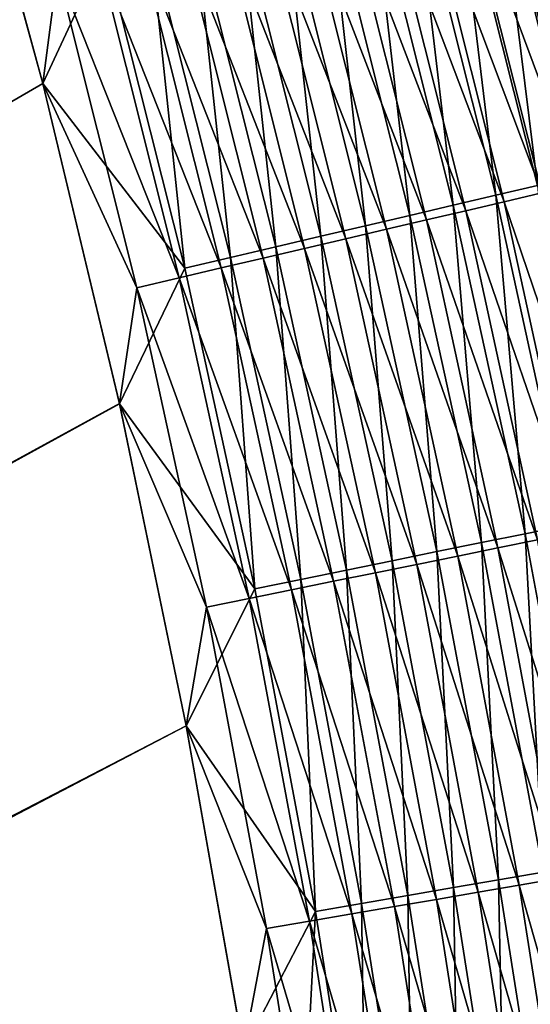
# Model space of a CAD drawing. Header units: metres. Extents: x 0 to 1400, y -1400 to 0.
# Tile 271 of 346: x 1220 to 1239, y -446 to -409. Entities that reach past the tile are written whole.
import ezdxf

# ---------------------------------------------------------------- set-up
doc = ezdxf.new("R2010")
doc.units = ezdxf.units.M

msp = doc.modelspace()

# ---------------------------------------------------------------- linework, layer by layer
at = {"layer": 'None'}
for points in [[(1220.56311, -411.457306, -500.477753), (1217.352539, -399.679108, -500.477753), (759.270203, -676.616821, -500.477753)], [(762.366577, -676.864197, -503.477753), (1217.35083, -399.679199, -503.477753), (1220.562744, -411.458832, -503.477753)], [(1220.562744, -411.458832, -503.477753), (1217.35083, -399.679199, -503.477753), (1222.862549, -406.516388, -503.315948)], [(1220.56311, -411.457306, -500.477753), (1221.109619, -407.28186, -500.44104), (1217.352539, -399.679108, -500.477753)], [(1240.411377, -414.880615, -498.689392), (1237.340332, -402.641876, -498.686707), (1238.80127, -402.250916, -497.798798)], [(1238.900757, -415.235504, -499.506439), (1235.841064, -403.043121, -499.504211), (1237.340332, -402.641876, -498.686707)], [(1238.900757, -415.235504, -499.506439), (1237.340332, -402.641876, -498.686707), (1240.411377, -414.880615, -498.689392)], [(1241.731689, -414.886963, -494.372833), (1238.657104, -402.595764, -494.369324), (1237.348999, -402.945099, -495.250061)], [(1237.35437, -415.598755, -500.251099), (1234.306396, -403.453827, -500.249329), (1235.841064, -403.043121, -499.504211)], [(1237.35437, -415.598755, -500.251099), (1235.841064, -403.043121, -499.504211), (1238.900757, -415.235504, -499.506439)], [(1240.413574, -415.195862, -495.253052), (1237.348999, -402.945099, -495.250061), (1236.002808, -403.304596, -496.06781)], [(1241.731689, -414.886963, -494.372833), (1237.348999, -402.945099, -495.250061), (1240.413574, -415.195862, -495.253052)], [(1235.775269, -415.969696, -500.921356), (1232.739136, -403.87326, -500.919983), (1234.306396, -403.453827, -500.249329)], [(1235.775269, -415.969696, -500.921356), (1234.306396, -403.453827, -500.249329), (1237.35437, -415.598755, -500.251099)], [(1239.057251, -415.513702, -496.070313), (1236.002808, -403.304596, -496.06781), (1234.621338, -403.673523, -496.820679)], [(1240.413574, -415.195862, -495.253052), (1236.002808, -403.304596, -496.06781), (1239.057251, -415.513702, -496.070313)], [(1234.166626, -416.347595, -501.515411), (1231.142456, -404.300537, -501.514404), (1232.739136, -403.87326, -500.919983)], [(1234.166626, -416.347595, -501.515411), (1232.739136, -403.87326, -500.919983), (1235.775269, -415.969696, -500.921356)], [(1237.665283, -415.839905, -496.822754), (1234.621338, -403.673523, -496.820679), (1233.207153, -404.051178, -497.506805)], [(1239.057251, -415.513702, -496.070313), (1234.621338, -403.673523, -496.820679), (1237.665283, -415.839905, -496.822754)], [(1236.240356, -416.173798, -497.508484), (1233.207153, -404.051178, -497.506805), (1231.763062, -404.436829, -498.124359)], [(1237.665283, -415.839905, -496.822754), (1233.207153, -404.051178, -497.506805), (1236.240356, -416.173798, -497.508484)], [(1232.532227, -416.731506, -502.03241), (1229.520386, -404.734619, -502.031677), (1231.142456, -404.300537, -501.514404)], [(1234.7854, -416.514801, -498.125671), (1231.763062, -404.436829, -498.124359), (1230.29187, -404.829712, -498.671661)], [(1232.532227, -416.731506, -502.03241), (1231.142456, -404.300537, -501.514404), (1234.166626, -416.347595, -501.515411)], [(1236.240356, -416.173798, -497.508484), (1231.763062, -404.436829, -498.124359), (1234.7854, -416.514801, -498.125671)], [(1229.520386, -404.734619, -502.031677), (1230.876587, -417.120422, -502.471619), (1227.877197, -405.174377, -502.471161)], [(1228.797363, -405.228851, -499.147858), (1233.303101, -416.862152, -498.672638), (1230.29187, -404.829712, -498.671661)], [(1230.876587, -417.120422, -502.471619), (1229.520386, -404.734619, -502.031677), (1232.532227, -416.731506, -502.03241)], [(1230.29187, -404.829712, -498.671661), (1233.303101, -416.862152, -498.672638), (1234.7854, -416.514801, -498.125671)], [(1229.203857, -417.513336, -502.832428), (1226.217041, -405.618683, -502.832123), (1227.877197, -405.174377, -502.471161)], [(1231.797241, -417.215027, -499.14856), (1228.797363, -405.228851, -499.147858), (1227.283203, -405.633179, -499.552368)], [(1227.877197, -405.174377, -502.471161), (1230.876587, -417.120422, -502.471619), (1229.203857, -417.513336, -502.832428)], [(1233.303101, -416.862152, -498.672638), (1228.797363, -405.228851, -499.147858), (1231.797241, -417.215027, -499.14856)], [(1226.217041, -405.618683, -502.832123), (1227.518311, -417.909302, -503.114105), (1224.544067, -406.066406, -503.113953)], [(1230.271729, -417.57251, -499.552856), (1227.283203, -405.633179, -499.552368), (1225.75354, -406.041687, -499.884583)], [(1227.518311, -417.909302, -503.114105), (1226.217041, -405.618683, -502.832123), (1229.203857, -417.513336, -502.832428)], [(1231.797241, -417.215027, -499.14856), (1227.283203, -405.633179, -499.552368), (1230.271729, -417.57251, -499.552856)], [(1224.544067, -406.066406, -503.113953), (1225.824219, -418.307281, -503.31601), (1222.862549, -406.516388, -503.315948)], [(1228.730469, -417.933685, -499.884857), (1225.75354, -406.041687, -499.884583), (1224.212158, -406.453308, -500.143829)], [(1224.544067, -406.066406, -503.113953), (1227.518311, -417.909302, -503.114105), (1225.824219, -418.307281, -503.31601)], [(1230.271729, -417.57251, -499.552856), (1225.75354, -406.041687, -499.884583), (1228.730469, -417.933685, -499.884857)], [(1227.17749, -418.297638, -500.143951), (1224.212158, -406.453308, -500.143829), (1222.662842, -406.867065, -500.329529)], [(1227.17749, -418.297638, -500.143951), (1228.730469, -417.933685, -499.884857), (1224.212158, -406.453308, -500.143829)], [(1225.824219, -418.307281, -503.31601), (1220.562744, -411.458832, -503.477753), (1222.862549, -406.516388, -503.315948)], [(1222.662842, -406.867065, -500.329529), (1221.109619, -407.28186, -500.44104), (1225.616577, -418.663422, -500.329559)], [(1225.616577, -418.663422, -500.329559), (1227.17749, -418.297638, -500.143951), (1222.662842, -406.867065, -500.329529)], [(1224.051636, -419.030151, -500.44104), (1221.109619, -407.28186, -500.44104), (1220.56311, -411.457306, -500.477753)], [(1221.109619, -407.28186, -500.44104), (1224.051636, -419.030151, -500.44104), (1225.616577, -418.663422, -500.329559)], [(759.270203, -676.616821, -500.477753), (1223.404785, -423.330414, -500.477753), (1220.56311, -411.457306, -500.477753)], [(1220.562744, -411.458832, -503.477753), (1223.40564, -423.332764, -503.477753), (762.366577, -676.864197, -503.477753)], [(1223.40564, -423.332764, -503.477753), (1220.562744, -411.458832, -503.477753), (1225.824219, -418.307281, -503.31601)], [(1223.404785, -423.330414, -500.477753), (1224.051636, -419.030151, -500.44104), (1220.56311, -411.457306, -500.477753)], [(1240.029907, -427.833282, -500.252777), (1237.35437, -415.598755, -500.251099), (1238.900757, -415.235504, -499.506439)], [(1241.736694, -427.810059, -496.072693), (1239.057251, -415.513702, -496.070313), (1237.665283, -415.839905, -496.822754)], [(1238.440552, -428.156586, -500.922668), (1235.775269, -415.969696, -500.921356), (1237.35437, -415.598755, -500.251099)], [(1240.335693, -428.094269, -496.824707), (1237.665283, -415.839905, -496.822754), (1236.240356, -416.173798, -497.508484)], [(1238.440552, -428.156586, -500.922668), (1237.35437, -415.598755, -500.251099), (1240.029907, -427.833282, -500.252777)], [(1241.736694, -427.810059, -496.072693), (1237.665283, -415.839905, -496.822754), (1240.335693, -428.094269, -496.824707)], [(1236.821411, -428.485962, -501.516418), (1234.166626, -416.347595, -501.515411), (1235.775269, -415.969696, -500.921356)], [(1238.901611, -428.385162, -497.51004), (1236.240356, -416.173798, -497.508484), (1234.7854, -416.514801, -498.125671)], [(1236.821411, -428.485962, -501.516418), (1235.775269, -415.969696, -500.921356), (1238.440552, -428.156586, -500.922668)], [(1240.335693, -428.094269, -496.824707), (1236.240356, -416.173798, -497.508484), (1238.901611, -428.385162, -497.51004)], [(1235.176636, -428.820557, -502.033112), (1232.532227, -416.731506, -502.03241), (1234.166626, -416.347595, -501.515411)], [(1233.303101, -416.862152, -498.672638), (1237.437134, -428.682251, -498.126892), (1234.7854, -416.514801, -498.125671)], [(1235.176636, -428.820557, -502.033112), (1234.166626, -416.347595, -501.515411), (1236.821411, -428.485962, -501.516418)], [(1234.7854, -416.514801, -498.125671), (1237.437134, -428.682251, -498.126892), (1238.901611, -428.385162, -497.51004)], [(1233.510254, -429.159546, -502.472107), (1230.876587, -417.120422, -502.471619), (1232.532227, -416.731506, -502.03241)], [(1235.945313, -428.984894, -498.673553), (1233.303101, -416.862152, -498.672638), (1231.797241, -417.215027, -499.14856)], [(1233.510254, -429.159546, -502.472107), (1232.532227, -416.731506, -502.03241), (1235.176636, -428.820557, -502.033112)], [(1237.437134, -428.682251, -498.126892), (1233.303101, -416.862152, -498.672638), (1235.945313, -428.984894, -498.673553)], [(1230.876587, -417.120422, -502.471619), (1231.826782, -429.502014, -502.832703), (1229.203857, -417.513336, -502.832428)], [(1234.429688, -429.292328, -499.149231), (1231.797241, -417.215027, -499.14856), (1230.271729, -417.57251, -499.552856)], [(1231.826782, -429.502014, -502.832703), (1230.876587, -417.120422, -502.471619), (1233.510254, -429.159546, -502.472107)], [(1235.945313, -428.984894, -498.673553), (1231.797241, -417.215027, -499.14856), (1234.429688, -429.292328, -499.149231)], [(1230.130371, -429.847107, -503.114227), (1227.518311, -417.909302, -503.114105), (1229.203857, -417.513336, -502.832428)], [(1232.894409, -429.60376, -499.553284), (1230.271729, -417.57251, -499.552856), (1228.730469, -417.933685, -499.884857)], [(1229.203857, -417.513336, -502.832428), (1231.826782, -429.502014, -502.832703), (1230.130371, -429.847107, -503.114227)], [(1234.429688, -429.292328, -499.149231), (1230.271729, -417.57251, -499.552856), (1232.894409, -429.60376, -499.553284)], [(1227.518311, -417.909302, -503.114105), (1228.425293, -430.19397, -503.31604), (1225.824219, -418.307281, -503.31601)], [(1231.343262, -429.918427, -499.885132), (1228.730469, -417.933685, -499.884857), (1227.17749, -418.297638, -500.143951)], [(1228.425293, -430.19397, -503.31604), (1227.518311, -417.909302, -503.114105), (1230.130371, -429.847107, -503.114227)], [(1228.730469, -417.933685, -499.884857), (1231.343262, -429.918427, -499.885132), (1232.894409, -429.60376, -499.553284)], [(1228.425293, -430.19397, -503.31604), (1223.40564, -423.332764, -503.477753), (1225.824219, -418.307281, -503.31601)], [(1229.780273, -430.235504, -500.144104), (1227.17749, -418.297638, -500.143951), (1225.616577, -418.663422, -500.329559)], [(1229.780273, -430.235504, -500.144104), (1231.343262, -429.918427, -499.885132), (1227.17749, -418.297638, -500.143951)], [(1225.616577, -418.663422, -500.329559), (1224.051636, -419.030151, -500.44104), (1228.209229, -430.554199, -500.32962)], [(1228.209229, -430.554199, -500.32962), (1229.780273, -430.235504, -500.144104), (1225.616577, -418.663422, -500.329559)], [(1226.634277, -430.873688, -500.44104), (1224.051636, -419.030151, -500.44104), (1223.404785, -423.330414, -500.477753)], [(1224.051636, -419.030151, -500.44104), (1226.634277, -430.873688, -500.44104), (1228.209229, -430.554199, -500.32962)], [(1225.883057, -435.283936, -500.477753), (1223.404785, -423.330414, -500.477753), (759.270203, -676.616821, -500.477753)], [(1223.40564, -423.332764, -503.477753), (1225.884155, -435.286407, -503.477753), (762.366577, -676.864197, -503.477753)], [(1225.883057, -435.283936, -500.477753), (1226.634277, -430.873688, -500.44104), (1223.404785, -423.330414, -500.477753)], [(1225.884155, -435.286407, -503.477753), (1223.40564, -423.332764, -503.477753), (1228.425293, -430.19397, -503.31604)], [(1240.73999, -440.422424, -500.923889), (1238.440552, -428.156586, -500.922668), (1240.029907, -427.833282, -500.252777)], [(1239.111938, -440.704163, -501.517334), (1236.821411, -428.485962, -501.516418), (1238.440552, -428.156586, -500.922668)], [(1239.111938, -440.704163, -501.517334), (1238.440552, -428.156586, -500.922668), (1240.73999, -440.422424, -500.923889)], [(1237.45813, -440.990387, -502.033783), (1235.176636, -428.820557, -502.033112), (1236.821411, -428.485962, -501.516418)], [(1239.723511, -440.927765, -498.128021), (1237.437134, -428.682251, -498.126892), (1235.945313, -428.984894, -498.673553)], [(1237.45813, -440.990387, -502.033783), (1236.821411, -428.485962, -501.516418), (1239.111938, -440.704163, -501.517334)], [(1237.437134, -428.682251, -498.126892), (1241.195923, -440.673767, -497.511505), (1238.901611, -428.385162, -497.51004)], [(1241.195923, -440.673767, -497.511505), (1237.437134, -428.682251, -498.126892), (1239.723511, -440.927765, -498.128021)], [(1235.782837, -441.280365, -502.472534), (1233.510254, -429.159546, -502.472107), (1235.176636, -428.820557, -502.033112)], [(1238.223511, -441.186493, -498.674408), (1235.945313, -428.984894, -498.673553), (1234.429688, -429.292328, -499.149231)], [(1235.782837, -441.280365, -502.472534), (1235.176636, -428.820557, -502.033112), (1237.45813, -440.990387, -502.033783)], [(1239.723511, -440.927765, -498.128021), (1235.945313, -428.984894, -498.673553), (1238.223511, -441.186493, -498.674408)], [(1234.09021, -441.573303, -502.832977), (1231.826782, -429.502014, -502.832703), (1233.510254, -429.159546, -502.472107)], [(1236.699707, -441.449341, -499.149841), (1234.429688, -429.292328, -499.149231), (1232.894409, -429.60376, -499.553284)], [(1234.09021, -441.573303, -502.832977), (1233.510254, -429.159546, -502.472107), (1235.782837, -441.280365, -502.472534)], [(1238.223511, -441.186493, -498.674408), (1234.429688, -429.292328, -499.149231), (1236.699707, -441.449341, -499.149841)], [(1231.826782, -429.502014, -502.832703), (1232.384521, -441.8685, -503.11438), (1230.130371, -429.847107, -503.114227)], [(1231.343262, -429.918427, -499.885132), (1235.156128, -441.715637, -499.553711), (1232.894409, -429.60376, -499.553284)], [(1232.384521, -441.8685, -503.11438), (1231.826782, -429.502014, -502.832703), (1234.09021, -441.573303, -502.832977)], [(1232.894409, -429.60376, -499.553284), (1235.156128, -441.715637, -499.553711), (1236.699707, -441.449341, -499.149841)], [(1230.670166, -442.165222, -503.316071), (1225.884155, -435.286407, -503.477753), (1228.425293, -430.19397, -503.31604)], [(1230.670166, -442.165222, -503.316071), (1228.425293, -430.19397, -503.31604), (1230.130371, -429.847107, -503.114227)], [(1233.596558, -441.98465, -499.885376), (1231.343262, -429.918427, -499.885132), (1229.780273, -430.235504, -500.144104)], [(1230.130371, -429.847107, -503.114227), (1232.384521, -441.8685, -503.11438), (1230.670166, -442.165222, -503.316071)], [(1235.156128, -441.715637, -499.553711), (1231.343262, -429.918427, -499.885132), (1233.596558, -441.98465, -499.885376)], [(1228.209229, -430.554199, -500.32962), (1226.634277, -430.873688, -500.44104), (1230.445557, -442.528168, -500.329651)], [(1232.025024, -442.255707, -500.144226), (1229.780273, -430.235504, -500.144104), (1228.209229, -430.554199, -500.32962)], [(1230.445557, -442.528168, -500.329651), (1232.025024, -442.255707, -500.144226), (1228.209229, -430.554199, -500.32962)], [(1232.025024, -442.255707, -500.144226), (1233.596558, -441.98465, -499.885376), (1229.780273, -430.235504, -500.144104)], [(1228.862061, -442.801331, -500.44104), (1226.634277, -430.873688, -500.44104), (1225.883057, -435.283936, -500.477753)], [(1226.634277, -430.873688, -500.44104), (1228.862061, -442.801331, -500.44104), (1230.445557, -442.528168, -500.329651)], [(1228.003662, -447.304108, -500.477753), (1225.883057, -435.283936, -500.477753), (759.270203, -676.616821, -500.477753)], [(762.366577, -676.864197, -503.477753), (1225.884155, -435.286407, -503.477753), (1228.005249, -447.307983, -503.477753)], [(1228.003662, -447.304108, -500.477753), (1228.862061, -442.801331, -500.44104), (1225.883057, -435.283936, -500.477753)], [(1230.670166, -442.165222, -503.316071), (1228.005249, -447.307983, -503.477753), (1225.884155, -435.286407, -503.477753)], [(1239.383911, -453.231964, -502.034424), (1237.45813, -440.990387, -502.033783), (1239.111938, -440.704163, -501.517334)], [(1237.70105, -453.473877, -502.472992), (1235.782837, -441.280365, -502.472534), (1237.45813, -440.990387, -502.033783)], [(1237.70105, -453.473877, -502.472992), (1237.45813, -440.990387, -502.033783), (1239.383911, -453.231964, -502.034424)], [(1241.651489, -453.242371, -498.129089), (1239.723511, -440.927765, -498.128021), (1238.223511, -441.186493, -498.674408)], [(1236.000854, -453.718262, -502.833221), (1234.09021, -441.573303, -502.832977), (1235.782837, -441.280365, -502.472534)], [(1235.156128, -441.715637, -499.553711), (1238.614258, -453.677155, -499.150421), (1236.699707, -441.449341, -499.149841)], [(1236.000854, -453.718262, -502.833221), (1235.782837, -441.280365, -502.472534), (1237.70105, -453.473877, -502.472992)], [(1240.144775, -453.458069, -498.675232), (1238.223511, -441.186493, -498.674408), (1236.699707, -441.449341, -499.149841)], [(1236.699707, -441.449341, -499.149841), (1238.614258, -453.677155, -499.150421), (1240.144775, -453.458069, -498.675232)], [(1241.651489, -453.242371, -498.129089), (1238.223511, -441.186493, -498.674408), (1240.144775, -453.458069, -498.675232)], [(1232.384521, -441.8685, -503.11438), (1232.565552, -454.212036, -503.316132), (1230.670166, -442.165222, -503.316071)], [(1234.287598, -453.964508, -503.114502), (1232.384521, -441.8685, -503.11438), (1234.09021, -441.573303, -502.832977)], [(1232.565552, -454.212036, -503.316132), (1232.384521, -441.8685, -503.11438), (1234.287598, -453.964508, -503.114502)], [(1237.063721, -453.899109, -499.554108), (1235.156128, -441.715637, -499.553711), (1233.596558, -441.98465, -499.885376)], [(1234.287598, -453.964508, -503.114502), (1234.09021, -441.573303, -502.832977), (1236.000854, -453.718262, -502.833221)], [(1238.614258, -453.677155, -499.150421), (1235.156128, -441.715637, -499.553711), (1237.063721, -453.899109, -499.554108)], [(1229.775879, -459.386505, -503.477753), (1228.005249, -447.307983, -503.477753), (1230.670166, -442.165222, -503.316071)], [(1232.565552, -454.212036, -503.316132), (1229.775879, -459.386505, -503.477753), (1230.670166, -442.165222, -503.316071)], [(1235.497192, -454.123352, -499.88562), (1233.596558, -441.98465, -499.885376), (1232.025024, -442.255707, -500.144226)], [(1237.063721, -453.899109, -499.554108), (1233.596558, -441.98465, -499.885376), (1235.497192, -454.123352, -499.88562)], [(1230.445557, -442.528168, -500.329651), (1228.862061, -442.801331, -500.44104), (1232.332275, -454.576416, -500.329712)], [(1233.918701, -454.349304, -500.144348), (1232.025024, -442.255707, -500.144226), (1230.445557, -442.528168, -500.329651)], [(1232.332275, -454.576416, -500.329712), (1233.918701, -454.349304, -500.144348), (1230.445557, -442.528168, -500.329651)], [(1233.918701, -454.349304, -500.144348), (1235.497192, -454.123352, -499.88562), (1232.025024, -442.255707, -500.144226)], [(1230.741699, -454.804108, -500.44104), (1228.862061, -442.801331, -500.44104), (1228.003662, -447.304108, -500.477753)], [(1228.862061, -442.801331, -500.44104), (1230.741699, -454.804108, -500.44104), (1232.332275, -454.576416, -500.329712)]]:
    msp.add_3dface(points, dxfattribs=at)

doc.saveas('drawing.dxf')
